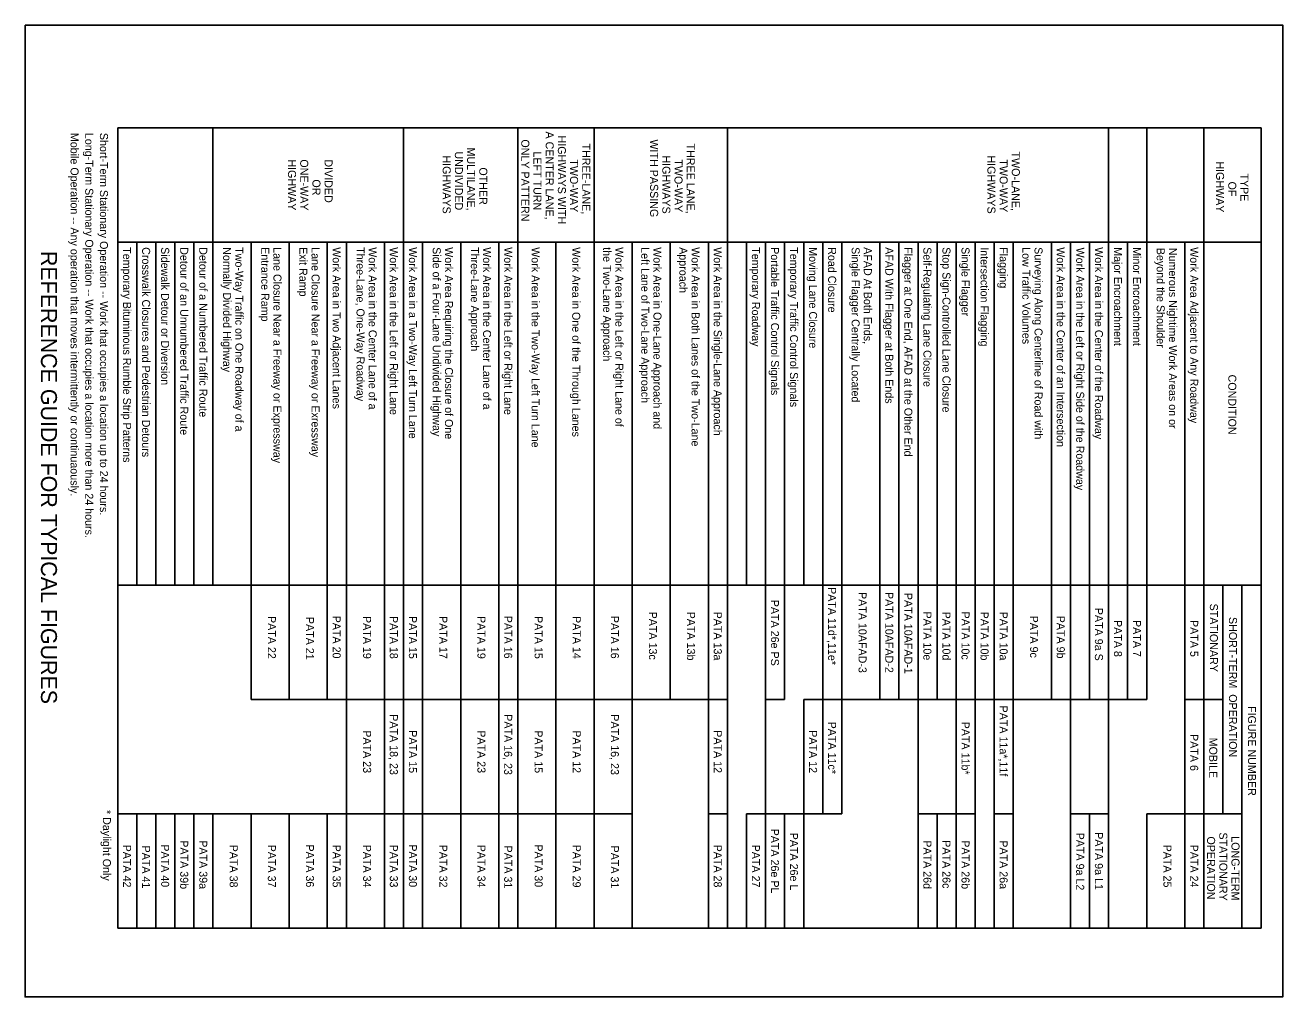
# Model space of a CAD drawing. Extents: x -14145 to -13521, y 30244 to 30661.
# Drawn here: x -13858.17 to -13825.17, y 30586.81 to 30612.31 of the extents above; entities that cross this region are included whole.
import ezdxf

# ---------------------------------------------------------------- set-up
doc = ezdxf.new("R2010")
doc.units = 0
for name, color, linetype in [('1', 7, 'Continuous'), ('2', 7, 'Continuous'), ('61', 7, 'Continuous')]:
    doc.layers.add(name, color=color, linetype=linetype)

msp = doc.modelspace()

# ---------------------------------------------------------------- linework, layer by layer
at = {"layer": '1'}
for p, q in [((-13825.746, 30609.612), (-13855.746, 30609.612)), ((-13855.746, 30609.612), (-13855.746, 30588.612)), ((-13853.246, 30609.612), (-13853.246, 30597.612)), ((-13848.246, 30609.612), (-13848.246, 30588.612)), ((-13845.246, 30609.612), (-13845.246, 30588.612)), ((-13843.246, 30609.612), (-13843.246, 30588.612)), ((-13839.746, 30609.612), (-13839.746, 30592.279)), ((-13829.746, 30609.612), (-13829.746, 30588.612)), ((-13828.746, 30609.612), (-13828.746, 30594.612)), ((-13827.246, 30609.612), (-13827.246, 30588.612)), ((-13825.746, 30588.612), (-13825.746, 30609.612)), ((-13825.746, 30606.612), (-13855.746, 30606.612)), ((-13855.246, 30606.612), (-13855.246, 30597.612)), ((-13854.746, 30606.612), (-13854.746, 30597.612)), ((-13854.246, 30606.612), (-13854.246, 30597.612)), ((-13853.746, 30606.612), (-13853.746, 30597.612)), ((-13852.246, 30606.612), (-13852.246, 30594.612)), ((-13851.246, 30606.612), (-13851.246, 30594.612)), ((-13850.246, 30606.612), (-13850.246, 30594.612)), ((-13849.746, 30606.612), (-13849.746, 30588.612)), ((-13848.746, 30606.612), (-13848.746, 30588.612)), ((-13847.746, 30606.612), (-13847.746, 30588.612)), ((-13846.746, 30606.612), (-13846.746, 30588.612)), ((-13845.746, 30606.612), (-13845.746, 30588.612)), ((-13844.246, 30606.612), (-13844.246, 30588.612)), ((-13842.246, 30606.612), (-13842.246, 30588.612)), ((-13841.246, 30606.612), (-13841.246, 30594.612)), ((-13840.246, 30606.612), (-13840.246, 30588.612)), ((-13839.246, 30606.612), (-13839.246, 30597.612)), ((-13838.746, 30606.612), (-13838.746, 30591.612)), ((-13838.246, 30606.612), (-13838.246, 30594.612)), ((-13837.746, 30606.612), (-13837.746, 30597.612)), ((-13837.246, 30606.612), (-13837.246, 30591.612)), ((-13836.746, 30606.612), (-13836.746, 30591.612)), ((-13835.746, 30606.612), (-13835.746, 30594.612)), ((-13835.246, 30606.612), (-13835.246, 30594.612)), ((-13834.746, 30606.612), (-13834.746, 30591.612)), ((-13834.246, 30606.612), (-13834.246, 30594.612)), ((-13833.746, 30606.612), (-13833.746, 30588.612)), ((-13833.246, 30606.612), (-13833.246, 30588.612)), ((-13832.746, 30606.612), (-13832.746, 30588.612)), ((-13832.246, 30606.612), (-13832.246, 30588.612)), ((-13831.246, 30606.612), (-13831.246, 30594.612)), ((-13830.746, 30606.612), (-13830.746, 30588.612)), ((-13830.246, 30606.612), (-13830.246, 30594.612)), ((-13829.246, 30606.612), (-13829.246, 30594.612)), ((-13827.746, 30606.612), (-13827.746, 30588.612)), ((-13825.746, 30597.612), (-13855.746, 30597.612)), ((-13826.746, 30597.612), (-13826.746, 30591.612)), ((-13826.246, 30597.612), (-13826.246, 30588.612)), ((-13839.746, 30594.612), (-13852.246, 30594.612)), ((-13838.246, 30594.612), (-13838.746, 30594.612)), ((-13837.746, 30594.612), (-13837.746, 30588.612)), ((-13837.746, 30594.612), (-13836.746, 30594.612)), ((-13828.746, 30594.612), (-13836.746, 30594.612)), ((-13826.746, 30594.612), (-13827.746, 30594.612)), ((-13839.746, 30592.279), (-13839.746, 30588.612)), ((-13842.246, 30591.612), (-13855.746, 30591.612)), ((-13855.246, 30591.612), (-13855.246, 30588.612)), ((-13854.746, 30591.612), (-13854.746, 30588.612)), ((-13854.246, 30591.612), (-13854.246, 30588.612)), ((-13853.746, 30591.612), (-13853.746, 30588.612)), ((-13853.246, 30591.612), (-13853.246, 30588.612)), ((-13852.246, 30591.612), (-13852.246, 30588.612)), ((-13851.246, 30591.612), (-13851.246, 30588.612)), ((-13850.246, 30591.612), (-13850.246, 30588.612)), ((-13839.746, 30591.612), (-13840.246, 30591.612)), ((-13836.746, 30591.612), (-13839.246, 30591.612)), ((-13839.246, 30591.612), (-13839.246, 30588.612)), ((-13838.746, 30591.612), (-13838.746, 30588.612)), ((-13838.246, 30591.612), (-13838.246, 30588.612)), ((-13834.246, 30591.612), (-13834.746, 30591.612)), ((-13834.746, 30591.612), (-13834.746, 30588.612)), ((-13833.746, 30591.612), (-13834.246, 30591.612)), ((-13834.246, 30591.612), (-13834.246, 30588.612)), ((-13833.246, 30591.612), (-13833.746, 30591.612)), ((-13832.246, 30591.612), (-13832.746, 30591.612)), ((-13830.746, 30591.612), (-13829.746, 30591.612)), ((-13830.246, 30591.612), (-13830.246, 30588.612)), ((-13828.746, 30591.612), (-13828.746, 30588.612)), ((-13826.246, 30591.612), (-13828.746, 30591.612)), ((-13825.746, 30588.612), (-13855.746, 30588.612))]:
    msp.add_line(p, q, dxfattribs=at)
at = {"layer": '61'}
msp.add_lwpolyline([(-13858.174, 30612.307), (-13825.174, 30612.307), (-13825.174, 30586.807), (-13858.174, 30586.807)], close=True, dxfattribs=at)

# ---------------------------------------------------------------- texts
at = {"layer": '2'}
for s, height, p in [('A CENTER LANE,', 0.21, (-13844.516, 30609.516)), ('Mobile Operation -- Any operation that moves intermittently or continuaously.', 0.21, (-13856.982, 30609.48)), ('Long-Term Stationary Operation -- Work that occupies a location more than 24 hours.', 0.21, (-13856.597, 30609.48)), ('Short-Term Stationary Operation -- Work that occupies a location up to 24 hours.', 0.21, (-13856.212, 30609.48)), ('ONLY PATTERN', 0.21, (-13845.156, 30609.309)), ('HIGHWAYS WITH', 0.21, (-13844.196, 30609.409)), ('THREE-LANE,', 0.21, (-13843.556, 30609.201)), ('WITH PASSING', 0.21, (-13841.775, 30609.309)), ('THREE LANE,', 0.21, (-13840.815, 30609.201)), ('HIGHWAYS', 0.21, (-13847.218, 30608.888)), ('UNDIVIDED', 0.21, (-13846.898, 30608.994)), ('MULTILANE,', 0.21, (-13846.578, 30609.096)), ('LEFT TURN', 0.21, (-13844.836, 30608.994)), ('HIGHWAYS', 0.21, (-13841.455, 30608.888)), ('HIGHWAYS', 0.21, (-13832.925, 30608.888)), ('TWO-LANE,', 0.21, (-13832.285, 30608.991)), ('HIGHWAY', 0.21, (-13851.276, 30608.785)), ('ONE-WAY', 0.21, (-13850.956, 30608.785)), ('DIVIDED', 0.21, (-13850.316, 30608.784)), ('OTHER', 0.21, (-13846.258, 30608.574)), ('TWO-WAY', 0.21, (-13843.876, 30608.785)), ('TWO-WAY', 0.21, (-13841.135, 30608.785)), ('TWO-WAY', 0.21, (-13832.605, 30608.785)), ('HIGHWAY', 0.21, (-13826.926, 30608.733)), ('OR', 0.21, (-13850.636, 30608.259)), ('OF', 0.21, (-13826.606, 30608.202)), ('TYPE', 0.21, (-13826.286, 30608.416)), ('REFERENCE GUIDE FOR TYPICAL FIGURES', 0.42, (-13857.759, 30606.381)), ('Temporary Bituminous Rumble Strip Patterns', 0.21, (-13855.605, 30606.48)), ('Crosswalk Closures and Pedestrian Detours', 0.21, (-13855.105, 30606.48)), ('Sidewalk Detour or Diversion', 0.21, (-13854.605, 30606.48)), ('Detour of an Unnumbered Traffic Route', 0.21, (-13854.105, 30606.48)), ('Detour of a Numbered Traffic Route', 0.21, (-13853.605, 30606.48)), ('Normally Divided Highway', 0.21, (-13852.979, 30606.48)), ('Two-Way Traffic on One Roadway of a', 0.21, (-13852.659, 30606.48)), ('Entrance Ramp', 0.21, (-13851.979, 30606.48)), ('Lane Closure Near a Freeway or Expressway', 0.21, (-13851.659, 30606.48)), ('Exit Ramp', 0.21, (-13850.979, 30606.48)), ('Lane Closure Near a Freeway or Exressway', 0.21, (-13850.659, 30606.48)), ('Work Area in Two Adjacent Lanes', 0.21, (-13850.105, 30606.48)), ('Three-Lane, One-Way Roadway', 0.21, (-13849.479, 30606.48)), ('Work Area in the Center Lane of a', 0.21, (-13849.159, 30606.48)), ('Work Area in the Left or Right Lane', 0.21, (-13848.605, 30606.48)), ('Work Area in a Two-Way Left Turn Lane', 0.21, (-13848.105, 30606.48)), ('Side of a Four-Lane Undivided Highway', 0.21, (-13847.479, 30606.48)), ('Work Area Requiring the Closure of One', 0.21, (-13847.159, 30606.48)), ('Three-Lane Approach', 0.21, (-13846.479, 30606.48)), ('Work Area in the Center Lane of a', 0.21, (-13846.159, 30606.48)), ('Work Area in the Left or Right Lane', 0.21, (-13845.605, 30606.48)), ('Work Area in the Two-Way Left Turn Lane', 0.21, (-13844.885, 30606.48)), ('Work Area in One of the Through Lanes', 0.21, (-13843.819, 30606.48)), ('the Two-Lane Approach', 0.21, (-13843.008, 30606.48)), ('Work Area in the Left or Right Lane of', 0.21, (-13842.688, 30606.48)), ('Left Lane of Two-Lane Approach', 0.21, (-13842.008, 30606.48)), ('Work Area in One-Lane Approach and', 0.21, (-13841.688, 30606.48)), ('Approach', 0.21, (-13841.008, 30606.48)), ('Work Area in Both Lanes of the Two-Lane', 0.21, (-13840.688, 30606.48)), ('Work Area in the Single-Lane Approach', 0.21, (-13840.105, 30606.48)), ('Temporary Roadway', 0.21, (-13839.105, 30606.48)), ('Portable Traffic Control Signals', 0.21, (-13838.605, 30606.48)), ('Temporary Traffic Control Signals', 0.21, (-13838.105, 30606.48)), ('Moving Lane Closure', 0.21, (-13837.605, 30606.48)), ('Road Closure', 0.21, (-13837.105, 30606.48)), ('Single Flagger Centrally Located', 0.21, (-13836.488, 30606.48)), ('AFAD At Both Ends,', 0.21, (-13836.168, 30606.48)), ('AFAD With Flagger at Both Ends', 0.21, (-13835.605, 30606.48)), ('Flagger at One End, AFAD at the Other End', 0.21, (-13835.105, 30606.48)), ('Self-Regulating Lane Closure', 0.21, (-13834.605, 30606.48)), ('Stop Sign-Controlled Lane Closure', 0.21, (-13834.105, 30606.48)), ('Single Flagger', 0.21, (-13833.605, 30606.48)), ('Intersection Flagging', 0.21, (-13833.105, 30606.48)), ('Flagging', 0.21, (-13832.605, 30606.48)), ('Low Traffic Volumes', 0.21, (-13832.009, 30606.48)), ('Surveying Along Centerline of Road with', 0.21, (-13831.689, 30606.48)), ('Work Area in the Center of an Intersection', 0.21, (-13831.105, 30606.48)), ('Work Area in the Left or Right Side of the Roadway', 0.21, (-13830.596, 30606.47)), ('Work Area in the Center of the Roadway', 0.21, (-13830.105, 30606.48)), ('Major Encroachment', 0.21, (-13829.605, 30606.48)), ('Minor Encroachment', 0.21, (-13829.105, 30606.48)), ('Beyond the Shoulder', 0.21, (-13828.483, 30606.463)), ('Numerous Nightime Work Areas on or', 0.21, (-13828.163, 30606.463)), ('Work Area Adjacent to Any Roadway', 0.21, (-13827.605, 30606.48)), ('CONDITION', 0.21, (-13826.605, 30603.137)), ('PATA 11d*,11e*', 0.21, (-13837.105, 30597.56)), ('PATA 10AFAD-3', 0.21, (-13836.306, 30597.431)), ('PATA 10AFAD-2', 0.21, (-13835.605, 30597.432)), ('PATA 10AFAD-1', 0.21, (-13835.105, 30597.408)), ('PATA 26e PS', 0.21, (-13838.605, 30597.227)), ('PATA 9a S', 0.21, (-13830.105, 30597.016)), ('STATIONARY', 0.21, (-13827.088, 30597.127)), ('PATA 22', 0.21, (-13851.806, 30596.801)), ('PATA 21', 0.21, (-13850.806, 30596.777)), ('PATA 20', 0.21, (-13850.105, 30596.81)), ('PATA 19', 0.21, (-13849.306, 30596.801)), ('PATA 18', 0.21, (-13848.605, 30596.802)), ('PATA 15', 0.21, (-13848.105, 30596.802)), ('PATA 17', 0.21, (-13847.306, 30596.801)), ('PATA 19', 0.21, (-13846.306, 30596.801)), ('PATA 16', 0.21, (-13845.605, 30596.807)), ('PATA 15', 0.21, (-13844.806, 30596.801)), ('PATA 14', 0.21, (-13843.806, 30596.801)), ('PATA 16', 0.21, (-13842.806, 30596.806)), ('PATA 13c', 0.21, (-13841.806, 30596.916)), ('PATA 13b', 0.21, (-13840.806, 30596.915)), ('PATA 13a', 0.21, (-13840.105, 30596.916)), ('PATA 10e', 0.21, (-13834.605, 30596.918)), ('PATA 10d', 0.21, (-13834.105, 30596.916)), ('PATA 10c', 0.21, (-13833.605, 30596.917)), ('PATA 10b', 0.21, (-13833.105, 30596.916)), ('PATA 10a', 0.21, (-13832.605, 30596.916)), ('PATA 9c', 0.21, (-13831.806, 30596.811)), ('PATA 9b', 0.21, (-13831.105, 30596.81)), ('PATA 8', 0.21, (-13829.605, 30596.696)), ('PATA 7', 0.21, (-13829.105, 30596.696)), ('PATA 5', 0.21, (-13827.605, 30596.696)), ('SHORT-TERM  OPERATION', 0.21, (-13826.587, 30596.776)), ('PATA 11a*,11f', 0.21, (-13832.605, 30594.451)), ('FIGURE NUMBER', 0.21, (-13826.088, 30594.438)), ('PATA 18, 23', 0.21, (-13848.605, 30594.223)), ('PATA 16, 23', 0.21, (-13845.605, 30594.223)), ('PATA 16, 23', 0.21, (-13842.806, 30594.222)), ('PATA 11c*', 0.21, (-13837.105, 30594.029)), ('PATA 11b*', 0.21, (-13833.605, 30594.029)), ('PATA 23', 0.21, (-13849.306, 30593.802)), ('PATA 15', 0.21, (-13848.105, 30593.803)), ('PATA 23', 0.21, (-13846.306, 30593.802)), ('PATA 15', 0.21, (-13844.806, 30593.802)), ('PATA 12', 0.21, (-13843.806, 30593.802)), ('PATA 12', 0.21, (-13840.105, 30593.803)), ('PATA 12', 0.21, (-13837.605, 30593.803)), ('PATA 6', 0.21, (-13827.605, 30593.703)), ('MOBILE', 0.21, (-13827.105, 30593.608)), ('* Daylight Only', 0.21, (-13856.134, 30591.711)), ('PATA 26e PL', 0.21, (-13838.605, 30591.221)), ('PATA 26e L', 0.21, (-13838.105, 30591.115)), ('PATA 9a L2', 0.21, (-13830.596, 30591.116)), ('PATA 9a L1', 0.21, (-13830.105, 30591.128)), ('OPERATION', 0.21, (-13827.161, 30591.016)), ('STATIONARY', 0.21, (-13826.841, 30591.122)), ('PATA 42', 0.21, (-13855.605, 30590.801)), ('PATA 41', 0.21, (-13855.105, 30590.777)), ('PATA 40', 0.21, (-13854.605, 30590.809)), ('PATA 39b', 0.21, (-13854.105, 30590.915)), ('PATA 39a', 0.21, (-13853.605, 30590.915)), ('PATA 38', 0.21, (-13852.806, 30590.8)), ('PATA 37', 0.21, (-13851.806, 30590.8)), ('PATA 36', 0.21, (-13850.806, 30590.805)), ('PATA 35', 0.21, (-13850.105, 30590.801)), ('PATA 34', 0.21, (-13849.306, 30590.8)), ('PATA 33', 0.21, (-13848.605, 30590.801)), ('PATA 30', 0.21, (-13848.105, 30590.809)), ('PATA 32', 0.21, (-13847.306, 30590.8)), ('PATA 34', 0.21, (-13846.306, 30590.8)), ('PATA 31', 0.21, (-13845.605, 30590.777)), ('PATA 30', 0.21, (-13844.806, 30590.808)), ('PATA 29', 0.21, (-13843.806, 30590.8)), ('PATA 31', 0.21, (-13842.806, 30590.776)), ('PATA 28', 0.21, (-13840.105, 30590.801)), ('PATA 27', 0.21, (-13839.105, 30590.801)), ('PATA 26d', 0.21, (-13834.605, 30590.915)), ('PATA 26c', 0.21, (-13834.105, 30590.916)), ('PATA 26b', 0.21, (-13833.605, 30590.915)), ('PATA 26a', 0.21, (-13832.605, 30590.915)), ('PATA 25', 0.21, (-13828.306, 30590.801)), ('PATA 24', 0.21, (-13827.605, 30590.801)), ('LONG-TERM', 0.21, (-13826.521, 30591.021))]:
    msp.add_text(s, height=height, rotation=270, dxfattribs=at).set_placement(p)

doc.saveas('drawing.dxf')
